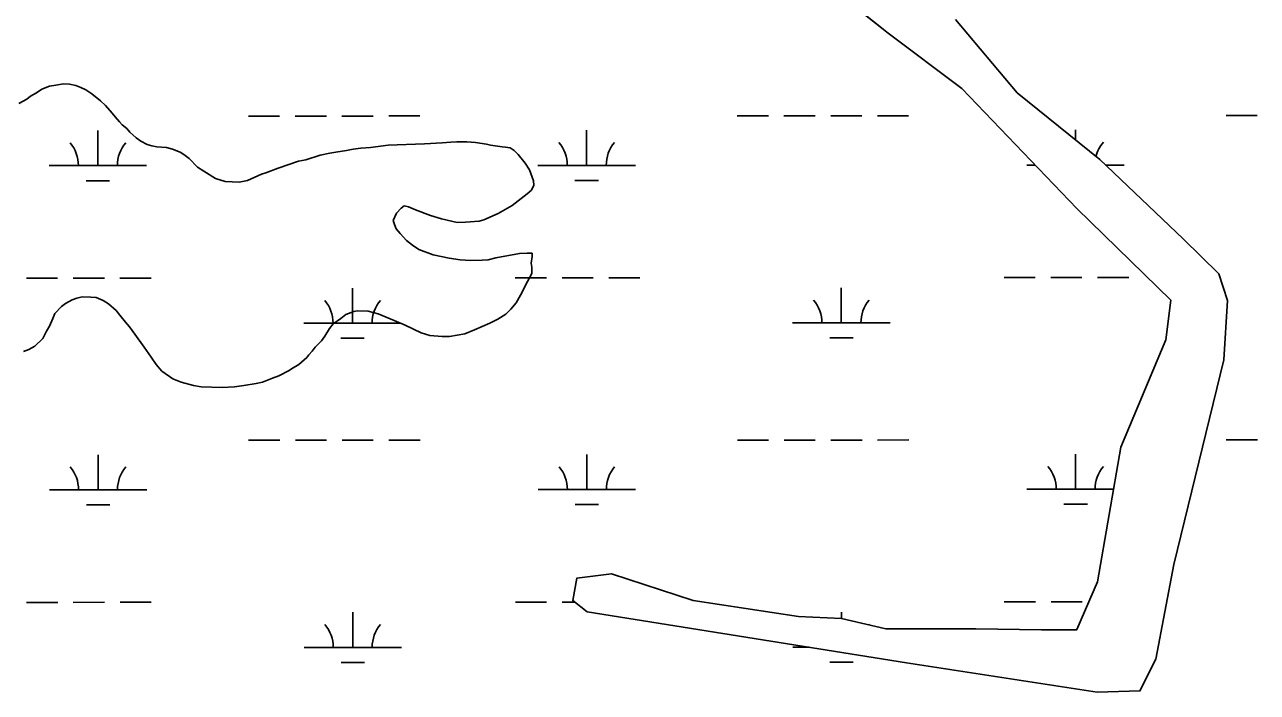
# Model space of a CAD drawing. Extents: x 3279314 to 3317160, y 734079 to 759431.
# Drawn here: x 3295145 to 3296411, y 741456 to 742141 of the extents above; entities that cross this region are included whole.
import ezdxf

# ---------------------------------------------------------------- set-up
doc = ezdxf.new("R2010")
doc.units = 0
for name, color, linetype in [('V-SITE-VEGE', 7, 'Continuous'), ('V-TOPO-SHOR', 7, 'Continuous'), ('V-WETL-SWMP', 7, 'Continuous')]:
    doc.layers.add(name, color=color, linetype=linetype)

msp = doc.modelspace()

# ---------------------------------------------------------------- linework, layer by layer
at = {"layer": 'V-SITE-VEGE'}
for p, q in [((3296032.1, 742132.6), (3295978.5, 742175.1)), ((3296101.1, 742146.5), (3296164.7, 742071.1)), ((3296107.6, 742075.7), (3296032.1, 742132.6)), ((3295163, 742075), (3295171.1, 742078.2)), ((3295171.1, 742078.2), (3295177.3, 742079)), ((3295177.3, 742079), (3295185.3, 742080.3)), ((3295185.3, 742080.3), (3295191.5, 742080.2)), ((3295191.5, 742080.2), (3295198.1, 742078.6)), ((3295198.1, 742078.6), (3295203.2, 742076.7)), ((3295147.7, 742064.9), (3295151.5, 742067.7)), ((3295151.5, 742067.7), (3295157.7, 742071.3)), ((3295157.7, 742071.3), (3295163, 742075)), ((3295203.2, 742076.7), (3295208.4, 742074.2)), ((3295208.4, 742074.2), (3295214.5, 742070.3)), ((3295214.5, 742070.3), (3295223.3, 742063.1)), ((3296225.9, 741952.4), (3296107.6, 742075.7)), ((3296164.7, 742071.1), (3296249.3, 742002.7)), ((3295139.6, 742060.3), (3295147.7, 742064.9)), ((3295223.3, 742063.1), (3295228.4, 742058.2)), ((3295228.4, 742058.2), (3295235.4, 742050.5)), ((3295235.4, 742050.5), (3295238.2, 742046.7)), ((3295238.2, 742046.7), (3295242.8, 742041.4)), ((3295242.8, 742041.4), (3295245.6, 742038.5)), ((3295245.6, 742038.5), (3295250.2, 742034.7)), ((3295250.2, 742034.7), (3295253.5, 742030.8)), ((3295253.5, 742030.8), (3295260, 742025)), ((3295260, 742025), (3295264.7, 742021.6)), ((3295264.7, 742021.6), (3295271.2, 742018.2)), ((3295271.2, 742018.2), (3295275.9, 742016.7)), ((3295275.9, 742016.7), (3295281.1, 742015.7)), ((3295281.1, 742015.7), (3295291, 742015)), ((3295291, 742015), (3295297.2, 742013.5)), ((3295490.6, 742014.3), (3295500.6, 742015)), ((3295500.6, 742015), (3295518.6, 742017.5)), ((3295518.6, 742017.5), (3295556, 742018.8)), ((3295556, 742018.8), (3295574, 742019.8)), ((3295574, 742019.8), (3295583, 742020.6)), ((3295583, 742020.6), (3295589.1, 742021)), ((3295589.1, 742021), (3295599.5, 742020.8)), ((3295599.5, 742020.8), (3295608.5, 742020.2)), ((3295608.5, 742020.2), (3295619.8, 742018.5)), ((3295619.8, 742018.5), (3295623.6, 742017.5)), ((3295623.6, 742017.5), (3295635.9, 742015.9)), ((3295635.9, 742015.9), (3295639.2, 742015.4)), ((3295639.2, 742015.4), (3295641.5, 742015.3)), ((3295641.5, 742015.3), (3295643.9, 742014.8)), ((3295643.9, 742014.8), (3295648.1, 742011.9)), ((3295297.2, 742013.5), (3295305.1, 742010.5)), ((3295305.1, 742010.5), (3295308.9, 742008.1)), ((3295308.9, 742008.1), (3295314.5, 742003.7)), ((3295314.5, 742003.7), (3295322.8, 741995)), ((3295426.5, 742001.2), (3295434.1, 742002.5)), ((3295434.1, 742002.5), (3295448.9, 742007.4)), ((3295448.9, 742007.4), (3295458.8, 742009.2)), ((3295458.8, 742009.2), (3295465, 742010.5)), ((3295465, 742010.5), (3295475.9, 742012.2)), ((3295475.9, 742012.2), (3295482.6, 742013.5)), ((3295482.6, 742013.5), (3295490.6, 742014.3)), ((3295648.1, 742011.9), (3295652.3, 742008)), ((3295652.3, 742008), (3295659.2, 741998.9)), ((3296249.3, 742002.7), (3296334.9, 741921.5)), ((3295322.8, 741995), (3295329.4, 741990.7)), ((3295329.4, 741990.7), (3295341.5, 741983.4)), ((3295393.2, 741989), (3295405.6, 741994)), ((3295405.6, 741994), (3295426.5, 742001.2)), ((3295659.2, 741998.9), (3295663.8, 741992.2)), ((3295663.8, 741992.2), (3295667.9, 741980.8)), ((3295341.5, 741983.4), (3295351.4, 741980.3)), ((3295351.4, 741980.3), (3295365.6, 741979.6)), ((3295365.6, 741979.6), (3295374.1, 741981.4)), ((3295374.1, 741981.4), (3295388.5, 741987.7)), ((3295388.5, 741987.7), (3295393.2, 741989)), ((3295667.9, 741980.8), (3295668.2, 741976.5)), ((3295661.5, 741967.7), (3295646.1, 741955.6)), ((3295665.8, 741971.4), (3295661.5, 741967.7)), ((3295668.2, 741976.5), (3295665.8, 741971.4)), ((3295532.1, 741953), (3295527.3, 741947.9)), ((3295535, 741955.3), (3295532.1, 741953)), ((3295539.7, 741954.2), (3295535, 741955.3)), ((3295546.7, 741951.3), (3295539.7, 741954.2)), ((3295646.1, 741955.6), (3295631.8, 741947.4)), ((3296322.5, 741858.4), (3296225.9, 741952.4)), ((3295527.3, 741947.9), (3295523.8, 741940.3)), ((3295523.8, 741940.3), (3295525.2, 741936.1)), ((3295562.2, 741945.3), (3295546.7, 741951.3)), ((3295573.5, 741941.8), (3295562.2, 741945.3)), ((3295589.5, 741938.2), (3295573.5, 741941.8)), ((3295612.2, 741939.7), (3295598, 741938.5)), ((3295617, 741941), (3295612.2, 741939.7)), ((3295631.8, 741947.4), (3295617, 741941)), ((3295525.2, 741936.1), (3295527, 741931.8)), ((3295527, 741931.8), (3295531.1, 741927)), ((3295531.1, 741927), (3295537.6, 741919.8)), ((3295598, 741938.5), (3295589.5, 741938.2)), ((3295537.6, 741919.8), (3295543.7, 741914.9)), ((3295543.7, 741914.9), (3295550.2, 741910.5)), ((3296334.9, 741921.5), (3296371.5, 741885.5)), ((3295550.2, 741910.5), (3295564.8, 741905.1)), ((3295564.8, 741905.1), (3295581.3, 741901.5)), ((3295581.3, 741901.5), (3295592.6, 741899.8)), ((3295621.5, 741899.8), (3295629.1, 741902)), ((3295629.1, 741902), (3295653.7, 741906.3)), ((3295653.7, 741906.3), (3295661.3, 741906.7)), ((3295661.3, 741906.7), (3295666.5, 741906.6)), ((3295666.5, 741903.2), (3295665.4, 741896.6)), ((3295666.5, 741906.6), (3295666.5, 741903.2)), ((3295592.6, 741899.8), (3295603.5, 741899.2)), ((3295603.5, 741899.2), (3295615.3, 741899.4)), ((3295615.3, 741899.4), (3295621.5, 741899.8)), ((3295665.4, 741896.6), (3295666.3, 741892.4)), ((3295666.3, 741892.4), (3295666.1, 741885.8)), ((3295661.7, 741877.8), (3295654.4, 741863.7)), ((3295666.1, 741885.8), (3295661.7, 741877.8)), ((3296371.5, 741885.5), (3296380.4, 741858.3)), ((3295654.4, 741863.7), (3295650, 741855.8)), ((3295183.1, 741851.9), (3295176.3, 741844.9)), ((3295187.4, 741855.1), (3295183.1, 741851.9)), ((3295194.1, 741858.8), (3295187.4, 741855.1)), ((3295198.9, 741860.6), (3295194.1, 741858.8)), ((3295204.6, 741861.9), (3295198.9, 741860.6)), ((3295213.5, 741861.7), (3295204.6, 741861.9)), ((3295218.7, 741861.2), (3295213.5, 741861.7)), ((3295226.2, 741858.2), (3295218.7, 741861.2)), ((3295231.4, 741854.8), (3295226.2, 741858.2)), ((3295239.3, 741848), (3295231.4, 741854.8)), ((3295650, 741855.8), (3295644.7, 741849.2)), ((3296317.3, 741817.7), (3296322.5, 741858.4)), ((3296380.4, 741858.3), (3296376.7, 741797.3)), ((3295174.4, 741839.7), (3295170.9, 741831.8)), ((3295176.3, 741844.9), (3295174.4, 741839.7)), ((3295243, 741843.2), (3295239.3, 741848)), ((3295249, 741836), (3295243, 741843.2)), ((3295470, 741839.6), (3295462.3, 741834.1)), ((3295475.2, 741843.8), (3295470, 741839.6)), ((3295483.3, 741847), (3295475.2, 741843.8)), ((3295486.7, 741847.4), (3295483.3, 741847)), ((3295498, 741847.2), (3295486.7, 741847.4)), ((3295508.4, 741844.6), (3295498, 741847.2)), ((3295524.8, 741837.7), (3295508.4, 741844.6)), ((3295536.1, 741832.8), (3295524.8, 741837.7)), ((3295631.2, 741839.1), (3295623.1, 741835)), ((3295639.4, 741844.1), (3295631.2, 741839.1)), ((3295644.7, 741849.2), (3295639.4, 741844.1)), ((3295168, 741826.6), (3295164.1, 741819.1)), ((3295170.9, 741831.8), (3295168, 741826.6)), ((3295253.2, 741831.2), (3295249, 741836)), ((3295258.7, 741823.6), (3295253.2, 741831.2)), ((3295458.4, 741829.4), (3295453.6, 741821.5)), ((3295462.3, 741834.1), (3295458.4, 741829.4)), ((3295552.5, 741824.9), (3295536.1, 741832.8)), ((3295561.4, 741822.4), (3295552.5, 741824.9)), ((3295607.4, 741828.2), (3295597.4, 741824.1)), ((3295623.1, 741835), (3295607.4, 741828.2)), ((3295164.1, 741819.1), (3295155.9, 741811.2)), ((3295268, 741810.2), (3295258.7, 741823.6)), ((3295450.2, 741816.8), (3295443.9, 741810.3)), ((3295453.6, 741821.5), (3295450.2, 741816.8)), ((3295574.2, 741821.2), (3295561.4, 741822.4)), ((3295581.7, 741821.1), (3295574.2, 741821.2)), ((3295597.4, 741824.1), (3295581.7, 741821.1)), ((3296271, 741707.6), (3296317.3, 741817.7)), ((3295149.7, 741808), (3295144.4, 741805.8)), ((3295155.9, 741811.2), (3295149.7, 741808)), ((3295275.3, 741800.1), (3295268, 741810.2)), ((3295280.4, 741792.4), (3295275.3, 741800.1)), ((3295435.2, 741799.6), (3295427, 741792.6)), ((3295437.1, 741802.4), (3295435.2, 741799.6)), ((3295440.5, 741806.1), (3295437.1, 741802.4)), ((3295443.9, 741810.3), (3295440.5, 741806.1)), ((3295286.4, 741785.7), (3295280.4, 741792.4)), ((3295419.4, 741788), (3295417, 741786.2)), ((3295427, 741792.6), (3295419.4, 741788)), ((3296376.7, 741797.3), (3296325.3, 741587.1)), ((3295297.6, 741777.9), (3295286.4, 741785.7)), ((3295306.1, 741774.5), (3295297.6, 741777.9)), ((3295318.8, 741770.9), (3295306.1, 741774.5)), ((3295389.8, 741774.4), (3295383.2, 741773.1)), ((3295399.8, 741778.5), (3295389.8, 741774.4)), ((3295406.5, 741780.7), (3295399.8, 741778.5)), ((3295417, 741786.2), (3295406.5, 741780.7)), ((3295326.8, 741769.4), (3295318.8, 741770.9)), ((3295348.1, 741769), (3295326.8, 741769.4)), ((3295360.9, 741769.7), (3295348.1, 741769)), ((3295370.4, 741770.9), (3295360.9, 741769.7)), ((3295383.2, 741773.1), (3295370.4, 741770.9)), ((3296246.9, 741569.5), (3296271, 741707.6)), ((3296325.3, 741587.1), (3296306.9, 741490)), ((3295708.2, 741550.3), (3295712.5, 741573.4)), ((3295712.5, 741573.4), (3295747.9, 741577.6)), ((3295747.9, 741577.6), (3295832, 741550.3)), ((3296225.8, 741520.4), (3296246.9, 741569.5)), ((3295723.1, 741538.8), (3295708.2, 741550.3)), ((3295832, 741550.3), (3295940, 741533.9)), ((3296051, 741486.3), (3295723.1, 741538.8)), ((3295940, 741533.9), (3295984.3, 741531.8)), ((3295984.3, 741531.8), (3296029.8, 741521.4)), ((3296029.8, 741521.4), (3296122, 741521.3)), ((3296122, 741521.3), (3296189.5, 741520.1)), ((3296189.5, 741520.1), (3296225.8, 741520.1)), ((3296225.8, 741520.1), (3296225.8, 741520.4)), ((3296246.8, 741456.1), (3296051, 741486.3)), ((3296306.9, 741490), (3296290.6, 741457.5)), ((3296290.6, 741457.5), (3296246.8, 741456.1))]:
    msp.add_line(p, q, dxfattribs=at)
at = {"layer": 'V-TOPO-SHOR'}
msp.add_lwpolyline([(3296101.1, 742146.5), (3296164.7, 742071.1), (3296249.3, 742002.7), (3296334.9, 741921.5), (3296371.5, 741885.5), (3296380.4, 741858.3), (3296376.7, 741797.3), (3296325.3, 741587.1), (3296306.9, 741490), (3296290.6, 741457.5), (3296246.8, 741456.1), (3296051, 741486.3), (3295723.1, 741538.8), (3295708.2, 741550.3), (3295712.5, 741573.4), (3295747.9, 741577.6), (3295832, 741550.3), (3295940, 741533.9), (3295984.3, 741531.8), (3296029.8, 741521.4), (3296122, 741521.3), (3296189.5, 741520.1), (3296225.8, 741520.1), (3296225.8, 741520.4), (3296246.9, 741569.5), (3296271, 741707.6), (3296317.3, 741817.7), (3296322.5, 741858.4), (3296225.9, 741952.4), (3296107.6, 742075.7), (3296032.1, 742132.6), (3295978.5, 742175.1)], dxfattribs=at)
at = {"layer": 'V-WETL-SWMP'}
for p, q in [((3296032.1, 742132.6), (3295978.5, 742175.1)), ((3296032.1, 742132.6), (3295978.5, 742175.1)), ((3296101.1, 742146.5), (3296164.7, 742071.1)), ((3296101.1, 742146.5), (3296164.7, 742071.1)), ((3296107.6, 742075.7), (3296032.1, 742132.6)), ((3296107.6, 742075.7), (3296032.1, 742132.6)), ((3296225.9, 741952.4), (3296107.6, 742075.7)), ((3296225.9, 741952.4), (3296107.6, 742075.7)), ((3296164.7, 742071.1), (3296249.3, 742002.7)), ((3296164.7, 742071.1), (3296249.3, 742002.7)), ((3295375.2, 742047.4), (3295407.2, 742047.4)), ((3295423.2, 742047.4), (3295455.2, 742047.4)), ((3295471.2, 742047.4), (3295503.2, 742047.4)), ((3295519.2, 742047.5), (3295551.2, 742047.5)), ((3295877.1, 742047.6), (3295909.1, 742047.7)), ((3295925.1, 742047.7), (3295957.1, 742047.7)), ((3295973.1, 742047.7), (3296005.1, 742047.7)), ((3296021.1, 742047.7), (3296053.1, 742047.7)), ((3296379, 742047.9), (3296411, 742047.9)), ((3295220.6, 741996.6), (3295220.6, 742032.6)), ((3295722.5, 741996.8), (3295722.5, 742032.8)), ((3296224.4, 742022.8), (3296224.4, 742033.1)), ((3296249.3, 742002.7), (3296334.9, 741921.5)), ((3296249.3, 742002.7), (3296334.9, 741921.5)), ((3295170.6, 741996.5), (3295270.6, 741996.6)), ((3295672.5, 741996.8), (3295772.5, 741996.8)), ((3296174.4, 741997), (3296183, 741997.1)), ((3296255.2, 741997.1), (3296274.4, 741997.1)), ((3295208.6, 741981.1), (3295232.6, 741981.1)), ((3295710.5, 741981.4), (3295734.5, 741981.4)), ((3296322.5, 741858.4), (3296225.9, 741952.4)), ((3296322.5, 741858.4), (3296225.9, 741952.4)), ((3296334.9, 741921.5), (3296371.5, 741885.5)), ((3296334.9, 741921.5), (3296371.5, 741885.5)), ((3295147.3, 741881.1), (3295179.3, 741881.1)), ((3295195.3, 741881.1), (3295227.3, 741881.1)), ((3295243.3, 741881.1), (3295275.3, 741881.2)), ((3295649.2, 741881.3), (3295681.2, 741881.4)), ((3295697.2, 741881.4), (3295729.2, 741881.4)), ((3295745.2, 741881.4), (3295777.2, 741881.4)), ((3296151.1, 741881.6), (3296183.1, 741881.6)), ((3296199.1, 741881.6), (3296231.1, 741881.6)), ((3296247.1, 741881.7), (3296279.1, 741881.7)), ((3296371.5, 741885.5), (3296380.4, 741858.3)), ((3296371.5, 741885.5), (3296380.4, 741858.3)), ((3295482.1, 741834.8), (3295482.1, 741870.8)), ((3295984, 741835.1), (3295984, 741871.1)), ((3296317.3, 741817.7), (3296322.5, 741858.4)), ((3296317.3, 741817.7), (3296322.5, 741858.4)), ((3296380.4, 741858.3), (3296376.7, 741797.3)), ((3296380.4, 741858.3), (3296376.7, 741797.3)), ((3295432.1, 741834.8), (3295532.1, 741834.9)), ((3295934, 741835.1), (3296034, 741835.1)), ((3295470.1, 741819.4), (3295494.1, 741819.4)), ((3295972.1, 741819.7), (3295996.1, 741819.7)), ((3296270.9, 741707.6), (3296317.3, 741817.7)), ((3296270.9, 741707.6), (3296317.3, 741817.7)), ((3296376.7, 741797.3), (3296325.3, 741587.1)), ((3296376.7, 741797.3), (3296325.3, 741587.1)), ((3295375.4, 741714.7), (3295407.4, 741714.7)), ((3295423.4, 741714.7), (3295455.4, 741714.7)), ((3295471.4, 741714.8), (3295503.4, 741714.8)), ((3295519.4, 741714.8), (3295551.4, 741714.8)), ((3295877.3, 741715), (3295909.3, 741715)), ((3295925.3, 741715), (3295957.3, 741715)), ((3295973.3, 741715), (3296005.3, 741715)), ((3296021.3, 741715), (3296053.3, 741715.1)), ((3296379.2, 741715.2), (3296411.2, 741715.2)), ((3295220.8, 741663.9), (3295220.8, 741699.9)), ((3295722.7, 741664.1), (3295722.7, 741700.1)), ((3296224.6, 741664.4), (3296224.6, 741700.4)), ((3296246.9, 741569.5), (3296270.9, 741707.6)), ((3296246.9, 741569.5), (3296270.9, 741707.6)), ((3295170.8, 741663.9), (3295270.8, 741663.9)), ((3295672.7, 741664.1), (3295772.7, 741664.2)), ((3296174.6, 741664.4), (3296263.4, 741664.4)), ((3295208.8, 741648.5), (3295232.8, 741648.5)), ((3295710.7, 741648.7), (3295734.7, 741648.7)), ((3296212.6, 741649), (3296236.6, 741649)), ((3296325.3, 741587.1), (3296306.9, 741490)), ((3296325.3, 741587.1), (3296306.9, 741490)), ((3295708.2, 741550.3), (3295712.5, 741573.4)), ((3295708.2, 741550.3), (3295712.5, 741573.4)), ((3295712.5, 741573.4), (3295747.9, 741577.6)), ((3295712.5, 741573.4), (3295747.9, 741577.6)), ((3295747.9, 741577.6), (3295832, 741550.3)), ((3295747.9, 741577.6), (3295832, 741550.3)), ((3296225.8, 741520.4), (3296246.9, 741569.5)), ((3296225.8, 741520.4), (3296246.9, 741569.5)), ((3295147.4, 741548.4), (3295179.4, 741548.4)), ((3295195.4, 741548.4), (3295227.4, 741548.5)), ((3295243.4, 741548.5), (3295275.4, 741548.5)), ((3295649.3, 741548.7), (3295681.3, 741548.7)), ((3295697.3, 741548.7), (3295710.3, 741548.7)), ((3295723.1, 741538.8), (3295708.2, 741550.3)), ((3295723.1, 741538.8), (3295708.2, 741550.3)), ((3295832, 741550.3), (3295940, 741533.9)), ((3295832, 741550.3), (3295940, 741533.9)), ((3296151.3, 741548.9), (3296183.3, 741548.9)), ((3296199.3, 741549), (3296231.3, 741549)), ((3295482.3, 741502.2), (3295482.3, 741538.2)), ((3296051, 741486.3), (3295723.1, 741538.8)), ((3296051, 741486.3), (3295723.1, 741538.8)), ((3295940, 741533.9), (3295984.3, 741531.9)), ((3295940, 741533.9), (3295984.3, 741531.9)), ((3295984.2, 741531.9), (3295984.2, 741538.4)), ((3295984.3, 741531.9), (3296029.8, 741521.4)), ((3295984.3, 741531.9), (3296029.8, 741521.4)), ((3296029.8, 741521.4), (3296122, 741521.3)), ((3296029.8, 741521.4), (3296122, 741521.3)), ((3296122, 741521.3), (3296189.5, 741520.1)), ((3296122, 741521.3), (3296189.5, 741520.1)), ((3296189.5, 741520.1), (3296225.8, 741520.1)), ((3296189.5, 741520.1), (3296225.8, 741520.1)), ((3296225.8, 741520.1), (3296225.8, 741520.4)), ((3296225.8, 741520.1), (3296225.8, 741520.4)), ((3295432.3, 741502.1), (3295532.3, 741502.2)), ((3295934.2, 741502.4), (3295950.5, 741502.4)), ((3295470.3, 741486.7), (3295494.3, 741486.7)), ((3295972.2, 741487), (3295996.2, 741487)), ((3296246.8, 741456.1), (3296051, 741486.3)), ((3296246.8, 741456.1), (3296051, 741486.3)), ((3296306.9, 741490), (3296290.5, 741457.6)), ((3296306.9, 741490), (3296290.5, 741457.6)), ((3296290.5, 741457.6), (3296246.8, 741456.1)), ((3296290.5, 741457.6), (3296246.8, 741456.1))]:
    msp.add_line(p, q, dxfattribs=at)
for centre, start, end in [((3295165.4, 741997), 359.2573, 40.801), ((3295275.9, 741997.1), 139.2573, 180.801), ((3295667.3, 741997.3), 359.2573, 40.801), ((3295777.8, 741997.3), 139.2573, 180.801), ((3296279.7, 741997.6), 139.2573, 166.4095), ((3295426.9, 741835.3), 359.2573, 40.801), ((3295537.4, 741835.3), 139.2573, 180.801), ((3295928.8, 741835.5), 359.2573, 40.801), ((3296039.3, 741835.6), 139.2573, 180.801), ((3295165.5, 741664.3), 359.2573, 40.801), ((3295276, 741664.4), 139.2573, 180.801), ((3295667.5, 741664.6), 359.2573, 40.801), ((3295777.9, 741664.6), 139.2573, 180.801), ((3296169.4, 741664.8), 359.2573, 40.801), ((3296279.8, 741664.9), 139.2573, 180.801), ((3295427.1, 741502.6), 359.2573, 40.801), ((3295537.5, 741502.7), 139.2573, 180.801), ((3296039.5, 741502.9), 139.2573, 140.3576)]:
    msp.add_arc(centre, 35.2, start, end, dxfattribs=at)

doc.saveas('drawing.dxf')
